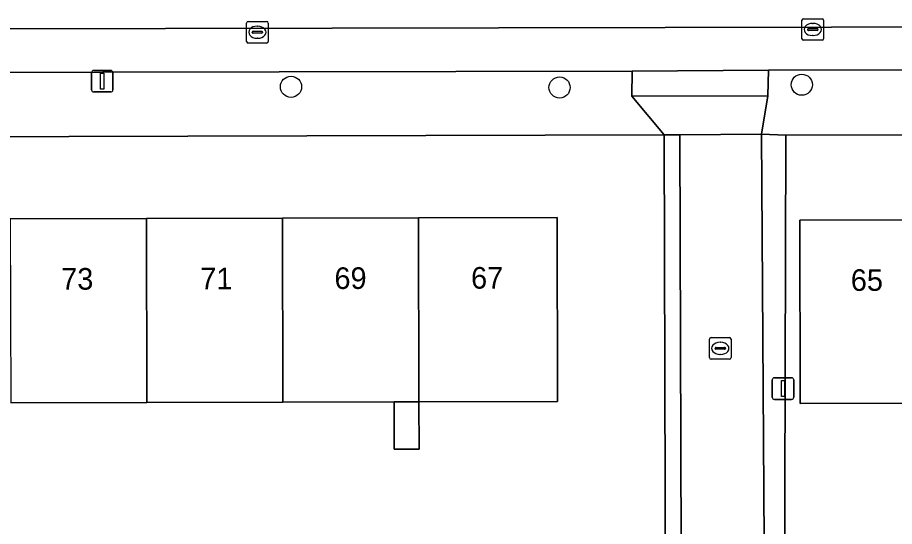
# Model space of a CAD drawing. Extents: x 160732 to 162107, y 387428 to 388479.
# Drawn here: x 161409.13 to 161449.69, y 388197.34 to 388220.89 of the extents above; entities that cross this region are included whole.
import ezdxf

# ---------------------------------------------------------------- set-up
doc = ezdxf.new("R2010")
doc.units = 0
for name, color, linetype in [('IMGEO_Boom', 7, 'Continuous'), ('IMGEO_Erf', 7, 'Continuous'), ('IMGEO_Kolk', 7, 'Continuous'), ('IMGEO_Lichtmast', 7, 'Continuous'), ('IMGEO_Pand', 7, 'Continuous'), ('IMGEO_Pand_nummerreeks', 7, 'Continuous'), ('IMGEO_Parkeervlak_open', 7, 'Continuous'), ('IMGEO_Rijbaan_lokaal_open', 7, 'Continuous'), ('IMGEO_Voetpad_open', 7, 'Continuous')]:
    doc.layers.add(name, color=color, linetype=linetype)

msp = doc.modelspace()

# ---------------------------------------------------------------- linework, layer by layer
at = {"layer": 'IMGEO_Boom'}
for centre in [(161421.781, 388217.685), (161434.203, 388217.652), (161445.406, 388217.78)]:
    msp.add_circle(centre, 0.489, dxfattribs=at)
at = {"layer": 'IMGEO_Erf'}
for points in [[(161406.182, 388193.194), (161411.374, 388193.186), (161411.359, 388195.972), (161415.129, 388195.993), (161418.752, 388196.013), (161418.768, 388193.227), (161423.961, 388193.218), (161423.946, 388196.004), (161427.717, 388196.025), (161431.339, 388196.045), (161431.355, 388193.259), (161434.504, 388193.276), (161439.102, 388193.302), (161439.041, 388215.463), (161378.428, 388215.287)], [(161487.828, 388215.545), (161444.662, 388215.448), (161444.602, 388193.405), (161445.358, 388193.408), (161447.848, 388193.417), (161447.839, 388196.196), (161451.79, 388196.21)], [(161377.112, 388213.946), (161377.21, 388211.486), (161383.622, 388211.503), (161389.915, 388211.519), (161396.209, 388211.535), (161402.502, 388211.551), (161408.795, 388211.568), (161415.089, 388211.584), (161421.382, 388211.6), (161427.675, 388211.616), (161434.088, 388211.633), (161434.11, 388203.126), (161427.698, 388203.109), (161427.704, 388200.911), (161426.551, 388200.908), (161426.545, 388203.106)], [(161489.783, 388203.129), (161483.347, 388203.113), (161477.032, 388203.098), (161470.718, 388203.083), (161464.403, 388203.067), (161458.089, 388203.052), (161451.774, 388203.037), (161445.338, 388203.021), (161445.318, 388211.513), (161451.754, 388211.529), (161458.069, 388211.544), (161464.383, 388211.56), (161470.698, 388211.575), (161477.012, 388211.591), (161483.327, 388211.606), (161489.762, 388211.622), (161489.767, 388213.638)], [(161426.545, 388203.106), (161421.405, 388203.093), (161415.111, 388203.077), (161408.818, 388203.061)]]:
    msp.add_lwpolyline(points, dxfattribs=at)
at = {"layer": 'IMGEO_Kolk'}
for p, q in [((161419.725, 388219.783), (161419.725, 388220.635)), ((161419.8, 388220.709), (161420.652, 388220.709)), ((161420.726, 388220.635), (161420.726, 388219.783)), ((161445.415, 388219.911), (161445.415, 388220.763)), ((161445.49, 388220.837), (161446.342, 388220.837)), ((161445.903, 388220.617), (161445.928, 388220.617)), ((161446.416, 388220.763), (161446.416, 388219.911)), ((161419.984, 388220.203), (161419.984, 388220.215)), ((161420.422, 388220.166), (161420.024, 388220.166)), ((161420.027, 388220.252), (161420.425, 388220.252)), ((161420.213, 388220.489), (161420.238, 388220.489)), ((161420.468, 388220.215), (161420.468, 388220.203)), ((161445.674, 388220.331), (161445.674, 388220.343)), ((161446.112, 388220.294), (161445.714, 388220.294)), ((161445.717, 388220.38), (161446.115, 388220.38)), ((161446.158, 388220.343), (161446.158, 388220.331)), ((161420.236, 388219.929), (161420.211, 388219.929)), ((161446.342, 388219.837), (161445.49, 388219.837)), ((161445.926, 388220.057), (161445.901, 388220.057)), ((161420.652, 388219.709), (161419.8, 388219.709)), ((161441.137, 388205.154), (161441.137, 388206.006)), ((161441.212, 388206.08), (161442.064, 388206.08)), ((161442.138, 388206.006), (161442.138, 388205.154)), ((161441.396, 388205.574), (161441.396, 388205.586)), ((161441.834, 388205.537), (161441.436, 388205.537)), ((161441.439, 388205.623), (161441.837, 388205.623)), ((161441.625, 388205.86), (161441.65, 388205.86)), ((161441.88, 388205.586), (161441.88, 388205.574)), ((161441.648, 388205.3), (161441.623, 388205.3)), ((161442.064, 388205.08), (161441.212, 388205.08))]:
    msp.add_line(p, q, dxfattribs=at)
for points in [[(161419.725, 388219.783), (161419.725, 388220.635)], [(161419.8, 388220.709), (161420.652, 388220.709)], [(161420.726, 388220.635), (161420.726, 388219.783)], [(161445.415, 388219.911), (161445.415, 388220.763)], [(161445.49, 388220.837), (161446.342, 388220.837)], [(161446.416, 388220.763), (161446.416, 388219.911)], [(161446.342, 388219.837), (161445.49, 388219.837)], [(161420.652, 388219.709), (161419.8, 388219.709)], [(161441.137, 388205.154), (161441.137, 388206.006)], [(161441.212, 388206.08), (161442.064, 388206.08)], [(161442.138, 388206.006), (161442.138, 388205.154)], [(161442.064, 388205.08), (161441.212, 388205.08)]]:
    msp.add_lwpolyline(points, dxfattribs=at)
for centre, radius, start, end in [((161419.802, 388220.633), 0.0765, 91.552, 178.448), ((161419.802, 388220.633), 0.0765, 91.552, 178.448), ((161420.65, 388220.633), 0.0765, 1.552, 88.448), ((161420.65, 388220.633), 0.0765, 1.552, 88.448), ((161445.492, 388220.761), 0.0765, 91.552, 178.448), ((161445.492, 388220.761), 0.0765, 91.552, 178.448), ((161446.34, 388220.761), 0.0765, 1.552, 88.448), ((161446.34, 388220.761), 0.0765, 1.552, 88.448), ((161420.024, 388220.212), 0.0403, 85.8775, 175.7526), ((161420.021, 388220.202), 0.0366, 178.938, 274.7102), ((161420.425, 388220.209), 0.043, 264.8664, 352.4533), ((161420.429, 388220.214), 0.0386, 1.7309, 96.639), ((161445.714, 388220.34), 0.0403, 85.8775, 175.7526), ((161445.711, 388220.33), 0.0366, 178.938, 274.7102), ((161446.115, 388220.337), 0.043, 264.8664, 352.4533), ((161446.119, 388220.342), 0.0386, 1.7309, 96.639), ((161419.802, 388219.785), 0.0765, 181.552, 268.448), ((161419.802, 388219.785), 0.0765, 181.552, 268.448), ((161420.65, 388219.785), 0.0765, 271.552, 358.448), ((161420.65, 388219.785), 0.0765, 271.552, 358.448), ((161445.492, 388219.913), 0.0765, 181.552, 268.448), ((161445.492, 388219.913), 0.0765, 181.552, 268.448), ((161446.34, 388219.913), 0.0765, 271.552, 358.448), ((161446.34, 388219.913), 0.0765, 271.552, 358.448), ((161441.214, 388206.004), 0.0765, 91.552, 178.448), ((161441.214, 388206.004), 0.0765, 91.552, 178.448), ((161442.062, 388206.004), 0.0765, 1.552, 88.448), ((161442.062, 388206.004), 0.0765, 1.552, 88.448), ((161441.436, 388205.583), 0.0403, 85.8775, 175.7526), ((161441.433, 388205.573), 0.0366, 178.938, 274.7102), ((161441.837, 388205.58), 0.043, 264.8664, 352.4533), ((161441.841, 388205.585), 0.0386, 1.7309, 96.639), ((161441.214, 388205.156), 0.0765, 181.552, 268.448), ((161441.214, 388205.156), 0.0765, 181.552, 268.448), ((161442.062, 388205.156), 0.0765, 271.552, 358.448), ((161442.062, 388205.156), 0.0765, 271.552, 358.448)]:
    msp.add_arc(centre, radius, start, end, dxfattribs=at)
for centre, major_axis, ratio, start_param, end_param in [((161445.902, 388220.337), (-0.387, 0.002), 0.722429, 4.712389, 7.853982), ((161445.927, 388220.337), (-0.39, 0.002), 0.717154, 1.570796, 4.712389), ((161420.212, 388220.209), (-0.387, 0.002), 0.722429, 4.712389, 7.853982), ((161420.237, 388220.209), (-0.39, 0.002), 0.717154, 1.570796, 4.712389), ((161441.624, 388205.58), (-0.387, 0.002), 0.722429, 4.712389, 7.853982), ((161441.649, 388205.58), (-0.39, 0.002), 0.717154, 1.570796, 4.712389)]:
    msp.add_ellipse(centre, major_axis=major_axis, ratio=ratio, start_param=start_param, end_param=end_param, dxfattribs=at)
at = {"layer": 'IMGEO_Lichtmast'}
for p, q in [((161412.555, 388217.544), (161412.555, 388218.344)), ((161412.555, 388218.344), (161412.555, 388217.544)), ((161412.655, 388218.444), (161413.445, 388218.444)), ((161413.445, 388218.444), (161412.655, 388218.444)), ((161413.545, 388218.344), (161413.545, 388217.544)), ((161413.545, 388217.544), (161413.545, 388218.344)), ((161413.445, 388217.444), (161412.655, 388217.444)), ((161412.655, 388217.444), (161413.445, 388217.444)), ((161444.043, 388203.32), (161444.043, 388204.12)), ((161444.043, 388204.12), (161444.043, 388203.32)), ((161444.143, 388204.22), (161444.933, 388204.22)), ((161444.933, 388204.22), (161444.143, 388204.22)), ((161445.033, 388204.12), (161445.033, 388203.32)), ((161445.033, 388203.32), (161445.033, 388204.12)), ((161444.933, 388203.22), (161444.143, 388203.22)), ((161444.143, 388203.22), (161444.933, 388203.22))]:
    msp.add_line(p, q, dxfattribs=at)
for points in [[(161412.975, 388218.319), (161413.125, 388218.319), (161413.125, 388217.569), (161412.975, 388217.569), (161412.975, 388218.319)], [(161444.463, 388204.095), (161444.613, 388204.095), (161444.613, 388203.345), (161444.463, 388203.345), (161444.463, 388204.095)]]:
    msp.add_lwpolyline(points, dxfattribs=at)
for centre, start, end in [((161412.655, 388218.344), 90, 180), ((161412.655, 388218.344), 90, 180), ((161413.445, 388218.344), 0, 90), ((161413.445, 388218.344), 360, 90), ((161412.655, 388217.544), 180, 270), ((161412.655, 388217.544), 180, 270), ((161413.445, 388217.544), 270, 0), ((161413.445, 388217.544), 270, 0), ((161444.143, 388204.12), 90, 180), ((161444.143, 388204.12), 90, 180), ((161444.933, 388204.12), 0, 90), ((161444.933, 388204.12), 360, 90), ((161444.143, 388203.32), 180, 270), ((161444.143, 388203.32), 180, 270), ((161444.933, 388203.32), 270, 0), ((161444.933, 388203.32), 270, 0)]:
    msp.add_arc(centre, 0.1, start, end, dxfattribs=at)
at = {"layer": 'IMGEO_Pand'}
for points in [[(161427.675, 388211.616), (161421.382, 388211.6), (161421.405, 388203.093), (161426.545, 388203.106), (161427.698, 388203.109)], [(161434.11, 388203.126), (161434.088, 388211.633), (161427.675, 388211.616), (161427.698, 388203.109)], [(161415.111, 388203.077), (161415.089, 388211.584), (161408.795, 388211.568), (161408.818, 388203.061)], [(161421.405, 388203.093), (161421.382, 388211.6), (161415.089, 388211.584), (161415.111, 388203.077)], [(161451.754, 388211.529), (161445.318, 388211.513), (161445.338, 388203.021), (161451.774, 388203.037)], [(161427.698, 388203.109), (161426.545, 388203.106), (161426.551, 388200.908), (161427.704, 388200.911)]]:
    msp.add_lwpolyline(points, close=True, dxfattribs=at)
at = {"layer": 'IMGEO_Parkeervlak_open'}
for points in [[(161492.991, 388220.53), (161377.462, 388220.308)], [(161380.399, 388218.297), (161437.554, 388218.404), (161443.869, 388218.448), (161489.912, 388218.533)]]:
    msp.add_lwpolyline(points, dxfattribs=at)
at = {"layer": 'IMGEO_Rijbaan_lokaal_open'}
for points in [[(161576.578, 388225.72), (161566.324, 388225.71), (161566.238, 388225.702), (161547.472, 388225.556), (161547.082, 388225.59), (161511.43, 388225.586), (161509.113, 388225.635), (161508.973, 388225.623), (161492.652, 388225.575), (161435.664, 388225.429), (161376.306, 388225.309), (161376.291, 388220.3), (161377.462, 388220.308), (161492.991, 388220.53)], [(161443.791, 388177.781), (161443.551, 388215.495), (161439.763, 388215.459), (161439.838, 388191.5)]]:
    msp.add_lwpolyline(points, dxfattribs=at)
at = {"layer": 'IMGEO_Voetpad_open'}
for points in [[(161489.912, 388218.533), (161443.869, 388218.448), (161443.834, 388217.266), (161443.551, 388215.495), (161444.662, 388215.448), (161487.828, 388215.545), (161488.124, 388215.556), (161498.675, 388215.543)], [(161378.428, 388215.287), (161439.041, 388215.463), (161437.539, 388217.248), (161437.554, 388218.404)], [(161437.554, 388218.404), (161380.399, 388218.297)], [(161463.118, 388169.853), (161447.163, 388169.907), (161445.224, 388169.914), (161445.219, 388170.095), (161444.705, 388170.093), (161444.602, 388193.405), (161444.662, 388215.448), (161443.551, 388215.495), (161443.791, 388177.781), (161443.829, 388171.355), (161440.947, 388171.338), (161438.065, 388171.321), (161435.183, 388171.303), (161432.301, 388171.286), (161429.419, 388171.269), (161426.537, 388171.252), (161423.654, 388171.235), (161420.772, 388171.218), (161417.89, 388171.2), (161415.008, 388171.183), (161412.126, 388171.166), (161411.833, 388170.85), (161409.034, 388170.858)]]:
    msp.add_lwpolyline(points, dxfattribs=at)
for points in [[(161437.554, 388218.404), (161437.539, 388217.248), (161443.834, 388217.266), (161443.869, 388218.448)], [(161443.834, 388217.266), (161437.539, 388217.248), (161439.041, 388215.463), (161439.763, 388215.459), (161443.551, 388215.495)], [(161439.763, 388215.459), (161439.041, 388215.463), (161439.102, 388193.302), (161434.504, 388193.276), (161434.514, 388191.575), (161434.546, 388185.928), (161434.074, 388185.925), (161434.084, 388185.05), (161437.754, 388185.087), (161437.716, 388188.662), (161434.774, 388188.656), (161434.753, 388191.629), (161437.72, 388191.636), (161437.72, 388191.51), (161439.838, 388191.5)]]:
    msp.add_lwpolyline(points, close=True, dxfattribs=at)

# ---------------------------------------------------------------- texts
at = {"layer": 'IMGEO_Pand_nummerreeks'}
for s, rotation, p in [('73', 0.1481, (161411.151, 388208.294)), ('71', 0.1481, (161417.584, 388208.31)), ('69', 0.149, (161423.791, 388208.327)), ('67', 0.1481, (161430.111, 388208.343)), ('65', 0.1405, (161447.675, 388208.239))]:
    msp.add_text(s, height=1, rotation=rotation, dxfattribs=at).set_placement(p)

doc.saveas('drawing.dxf')
